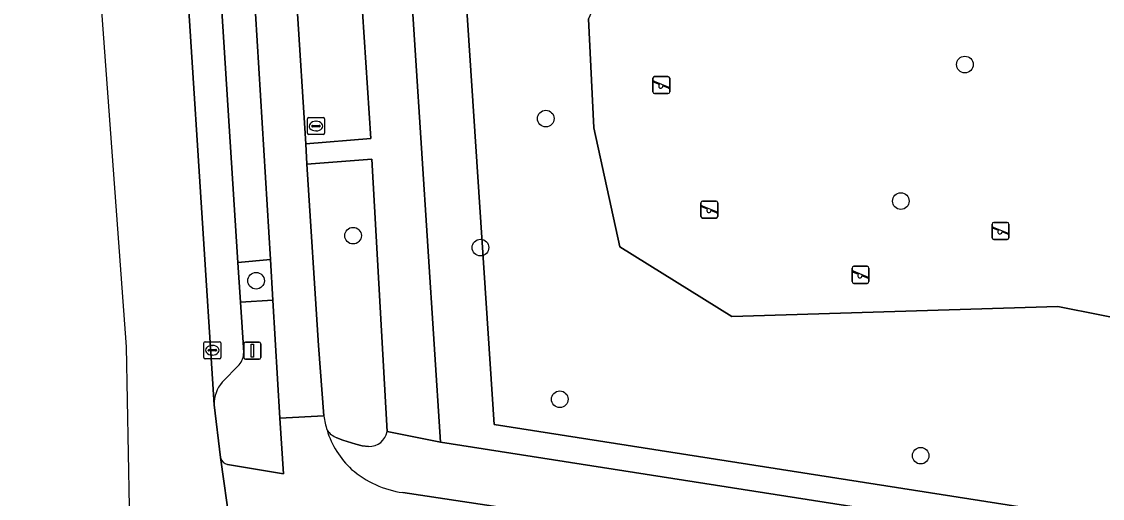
# Model space of a CAD drawing. Extents: x 160732 to 162107, y 387428 to 388479.
# Drawn here: x 160779.1 to 160842.7, y 387513.9 to 387541.9 of the extents above; entities that cross this region are included whole.
import ezdxf

# ---------------------------------------------------------------- set-up
doc = ezdxf.new("R2010")
doc.units = 0
for name, color, linetype in [('IMGEO_Berm_groen', 7, 'Continuous'), ('IMGEO_Boom', 7, 'Continuous'), ('IMGEO_Brandkraan', 7, 'Continuous'), ('IMGEO_Fietspad_gesloten', 7, 'Continuous'), ('IMGEO_Fietspad_open', 7, 'Continuous'), ('IMGEO_Groenvoorziening', 7, 'Continuous'), ('IMGEO_Hek', 7, 'Continuous'), ('IMGEO_Kolk', 7, 'Continuous'), ('IMGEO_Lichtmast', 7, 'Continuous'), ('IMGEO_Parkeervlak_open', 7, 'Continuous'), ('IMGEO_Rijbaan_lokaal_gesloten', 7, 'Continuous'), ('IMGEO_Speelvoorziening', 7, 'Continuous'), ('IMGEO_Voetpad_open', 7, 'Continuous')]:
    doc.layers.add(name, color=color, linetype=linetype)

msp = doc.modelspace()

# ---------------------------------------------------------------- linework, layer by layer
at = {"layer": 'IMGEO_Berm_groen'}
msp.add_lwpolyline([(160959.916, 387496.024), (160946.169, 387496.849), (160936.309, 387498.011), (160889.009, 387505.413), (160806.924, 387518.259), (160800.367, 387617.785), (160799.877, 387625.216), (160797.423, 387625.06), (160796.815, 387625.004), (160797.074, 387620.896), (160803.773, 387517.234), (160913.899, 387500), (160936.105, 387496.525), (160946.036, 387495.354), (160959.839, 387494.526), (160979.097, 387493.706), (160979.317, 387493.697), (160979.564, 387495.188), (160978.599, 387495.229)], close=True, dxfattribs=at)
at = {"layer": 'IMGEO_Boom'}
for centre in [(160834.594, 387539.414), (160809.959, 387536.235), (160830.83, 387531.393), (160798.633, 387529.358), (160806.121, 387528.657), (160792.929, 387526.709), (160810.782, 387519.744), (160831.995, 387516.431)]:
    msp.add_circle(centre, 0.489, dxfattribs=at)
at = {"layer": 'IMGEO_Brandkraan'}
for p, q in [((160796.023, 387536.297), (160796.875, 387536.297)), ((160795.948, 387535.371), (160795.948, 387536.223)), ((160796.207, 387535.791), (160796.207, 387535.803)), ((160796.645, 387535.754), (160796.247, 387535.754)), ((160796.25, 387535.84), (160796.648, 387535.84)), ((160796.436, 387536.077), (160796.461, 387536.077)), ((160796.691, 387535.803), (160796.691, 387535.791)), ((160796.949, 387536.223), (160796.949, 387535.371)), ((160796.875, 387535.297), (160796.023, 387535.297)), ((160796.459, 387535.517), (160796.434, 387535.517))]:
    msp.add_line(p, q, dxfattribs=at)
for points in [[(160796.023, 387536.297), (160796.875, 387536.297)], [(160795.948, 387535.371), (160795.948, 387536.223)], [(160796.949, 387536.223), (160796.949, 387535.371)], [(160796.875, 387535.297), (160796.023, 387535.297)]]:
    msp.add_lwpolyline(points, dxfattribs=at)
for centre, radius, start, end in [((160796.025, 387536.221), 0.0765, 91.55205, 178.44795), ((160796.025, 387536.221), 0.0765, 91.55205, 178.44795), ((160796.873, 387536.221), 0.0765, 1.55205, 88.44795), ((160796.873, 387536.221), 0.0765, 1.55205, 88.44795), ((160796.247, 387535.8), 0.0403, 85.87752, 175.75265), ((160796.244, 387535.79), 0.0366, 178.93798, 274.71019), ((160796.648, 387535.797), 0.043, 264.86636, 352.45326), ((160796.652, 387535.802), 0.0386, 1.73085, 96.63898), ((160796.025, 387535.373), 0.0765, 181.55205, 268.44795), ((160796.025, 387535.373), 0.0765, 181.55205, 268.44795), ((160796.873, 387535.373), 0.0765, 271.55205, 358.44795), ((160796.873, 387535.373), 0.0765, 271.55205, 358.44795)]:
    msp.add_arc(centre, radius, start, end, dxfattribs=at)
for centre, major_axis, ratio, start_param, end_param in [((160796.435, 387535.797), (-0.387, 0.002), 0.722429, 4.712389, 7.853982), ((160796.46, 387535.797), (-0.39, 0.002), 0.717154, 1.570796, 4.712389)]:
    msp.add_ellipse(centre, major_axis=major_axis, ratio=ratio, start_param=start_param, end_param=end_param, dxfattribs=at)
at = {"layer": 'IMGEO_Fietspad_gesloten'}
for points in [[(160795.923, 387533.555), (160795.847, 387534.752), (160794.802, 387551.303), (160794.726, 387552.509), (160793.474, 387572.323), (160793.397, 387573.538), (160792.436, 387588.761), (160792.361, 387589.955), (160791.393, 387605.268), (160791.317, 387606.464), (160790.166, 387624.694), (160790.154, 387624.887), (160790.145, 387625.026), (160790.013, 387627.111), (160789.841, 387629.83), (160789.708, 387631.941), (160789.696, 387632.133), (160789.043, 387642.468), (160788.968, 387643.662), (160787.81, 387661.99), (160787.734, 387663.193), (160786.461, 387683.344)], [(160788.365, 387614.09), (160788.864, 387606.27), (160789.727, 387592.733), (160789.879, 387590.341), (160790.942, 387573.662), (160791.096, 387571.249), (160792.292, 387552.478), (160792.366, 387551.255), (160792.511, 387548.855), (160793.773, 387527.955), (160793.917, 387525.57), (160794.336, 387518.633), (160796.915, 387518.763), (160796.596, 387522.896), (160795.923, 387533.555)]]:
    msp.add_lwpolyline(points, dxfattribs=at)
at = {"layer": 'IMGEO_Fietspad_open'}
for points in [[(160796.915, 387518.763), (160794.336, 387518.633), (160794.533, 387515.366), (160791.252, 387515.907)], [(160790.842, 387516.315), (160791.399, 387512.285)], [(161134.151, 387484.191), (161079.41, 387486.41), (161032.946, 387488.45), (161000, 387489.783), (160964.882, 387491.216), (160955.896, 387491.483), (160945.905, 387492.112), (160935.793, 387493.329), (160911.562, 387497.191), (160901.233, 387498.754), (160891.554, 387500.319), (160862.38, 387504.81), (160820.517, 387511.401), (160801.558, 387514.26)]]:
    msp.add_lwpolyline(points, dxfattribs=at)
for centre, radius, start, end in [((160802.296, 387519.53), 5.435, 188.10822, 197.13823), ((160802.167, 387519.503), 5.304, 197.27462, 226.93298), ((160791.385, 387516.45), 0.559, 193.9909, 256.28927), ((160802.405, 387520.127), 5.928, 229.3732, 261.78762)]:
    msp.add_arc(centre, radius, start, end, dxfattribs=at)
at = {"layer": 'IMGEO_Groenvoorziening'}
for points in [[(160800.367, 387617.785), (160806.924, 387518.259), (160889.009, 387505.413), (160889.09, 387521.715), (160888.602, 387521.419), (160887.57, 387520.932), (160886.493, 387520.555), (160885.212, 387520.263), (160875.261, 387519.198), (160873.019, 387520.521), (160866.788, 387520.842), (160867.206, 387517.254), (160850.591, 387518.53), (160850.348, 387519.962), (160845.737, 387519.518), (160845.191, 387524.186), (160840.059, 387525.196), (160820.895, 387524.611), (160814.311, 387528.706), (160812.79, 387535.692), (160812.476, 387542.108)], [(160834.374, 387570.201), (160832.105, 387570.153), (160832.945, 387559.016), (160814.286, 387557.61), (160810.831, 387594.513), (160809.055, 387607.122), (160807.923, 387607.046), (160810.572, 387558.546), (160815.581, 387556.126), (160815.933, 387549.939), (160812.476, 387542.108), (160812.79, 387535.692), (160814.311, 387528.706), (160820.895, 387524.611), (160840.059, 387525.196), (160845.191, 387524.186), (160844.575, 387529.462), (160850.826, 387530.239), (160859.394, 387531.257), (160858.392, 387540.709), (160858.297, 387541.559), (160857.103, 387552.21)], [(160799.743, 387533.859), (160795.923, 387533.555), (160796.596, 387522.896), (160796.915, 387518.763)], [(160800.633, 387517.855), (160799.743, 387533.859)], [(160797.682, 387517.478), (160798.039, 387517.352), (160798.796, 387517.113), (160799.174, 387517.011), (160799.546, 387516.971)]]:
    msp.add_lwpolyline(points, dxfattribs=at)
for points in [[(160794.802, 387551.303), (160795.847, 387534.752), (160799.673, 387535.062), (160798.6, 387551.469)], [(160793.773, 387527.955), (160791.867, 387527.774), (160792.015, 387525.451), (160793.917, 387525.57)]]:
    msp.add_lwpolyline(points, close=True, dxfattribs=at)
for centre, radius, start, end in [((160802.296, 387519.53), 5.435, 188.10822, 197.13823), ((160798.166, 387518.701), 1.315, 215.98668, 248.40026), ((160799.587, 387518.031), 1.061, 267.78579, 350.4535)]:
    msp.add_arc(centre, radius, start, end, dxfattribs=at)
at = {"layer": 'IMGEO_Hek'}
msp.add_lwpolyline([(160889.009, 387505.413), (160806.924, 387518.259), (160800.367, 387617.785)], dxfattribs=at)
at = {"layer": 'IMGEO_Kolk'}
for p, q in [((160789.857, 387522.2), (160789.857, 387523.052)), ((160789.932, 387523.126), (160790.784, 387523.126)), ((160790.345, 387522.906), (160790.37, 387522.906)), ((160790.858, 387523.052), (160790.858, 387522.2)), ((160790.116, 387522.62), (160790.116, 387522.632)), ((160790.554, 387522.583), (160790.156, 387522.583)), ((160790.159, 387522.669), (160790.557, 387522.669)), ((160790.368, 387522.346), (160790.343, 387522.346)), ((160790.6, 387522.632), (160790.6, 387522.62)), ((160790.784, 387522.126), (160789.932, 387522.126))]:
    msp.add_line(p, q, dxfattribs=at)
for points in [[(160789.857, 387522.2), (160789.857, 387523.052)], [(160789.932, 387523.126), (160790.784, 387523.126)], [(160790.858, 387523.052), (160790.858, 387522.2)], [(160790.784, 387522.126), (160789.932, 387522.126)]]:
    msp.add_lwpolyline(points, dxfattribs=at)
for centre, radius, start, end in [((160789.934, 387523.05), 0.0765, 91.55205, 178.44795), ((160789.934, 387523.05), 0.0765, 91.55205, 178.44795), ((160790.782, 387523.05), 0.0765, 1.55205, 88.44795), ((160790.782, 387523.05), 0.0765, 1.55205, 88.44795), ((160790.156, 387522.629), 0.0403, 85.87752, 175.75265), ((160790.153, 387522.619), 0.0366, 178.93798, 274.71019), ((160790.557, 387522.626), 0.043, 264.86636, 352.45326), ((160790.561, 387522.631), 0.0386, 1.73085, 96.63898), ((160789.934, 387522.202), 0.0765, 181.55205, 268.44795), ((160789.934, 387522.202), 0.0765, 181.55205, 268.44795), ((160790.782, 387522.202), 0.0765, 271.55205, 358.44795), ((160790.782, 387522.202), 0.0765, 271.55205, 358.44795)]:
    msp.add_arc(centre, radius, start, end, dxfattribs=at)
for centre, major_axis, ratio, start_param, end_param in [((160790.344, 387522.626), (-0.387, 0.002), 0.722429, 4.712389, 7.853982), ((160790.369, 387522.626), (-0.39, 0.002), 0.717154, 1.570796, 4.712389)]:
    msp.add_ellipse(centre, major_axis=major_axis, ratio=ratio, start_param=start_param, end_param=end_param, dxfattribs=at)
at = {"layer": 'IMGEO_Lichtmast'}
for p, q in [((160792.217, 387522.201), (160792.217, 387523.001)), ((160792.217, 387523.001), (160792.217, 387522.201)), ((160792.317, 387523.101), (160793.107, 387523.101)), ((160793.107, 387523.101), (160792.317, 387523.101)), ((160793.207, 387523.001), (160793.207, 387522.201)), ((160793.207, 387522.201), (160793.207, 387523.001)), ((160793.107, 387522.101), (160792.317, 387522.101)), ((160792.317, 387522.101), (160793.107, 387522.101))]:
    msp.add_line(p, q, dxfattribs=at)
msp.add_lwpolyline([(160792.637, 387522.976), (160792.787, 387522.976), (160792.787, 387522.226), (160792.637, 387522.226), (160792.637, 387522.976)], dxfattribs=at)
for centre, start, end in [((160792.317, 387523.001), 90, 180), ((160792.317, 387523.001), 90, 180), ((160793.107, 387523.001), 0, 90), ((160793.107, 387523.001), 360, 90), ((160792.317, 387522.201), 180, 270), ((160792.317, 387522.201), 180, 270), ((160793.107, 387522.201), 270, 0), ((160793.107, 387522.201), 270, 0)]:
    msp.add_arc(centre, 0.1, start, end, dxfattribs=at)
at = {"layer": 'IMGEO_Parkeervlak_open'}
for points in [[(160784.664, 387609.693), (160790.465, 387519.422)], [(160792.203, 387522.491), (160792.015, 387525.451), (160791.867, 387527.774), (160790.534, 387548.759), (160790.385, 387551.107), (160789.114, 387571.117)], [(160790.945, 387520.744), (160791.939, 387521.778)]]:
    msp.add_lwpolyline(points, dxfattribs=at)
for centre, radius, start, end in [((160791.172, 387522.467), 1.031, 318.05144, 1.31275), ((160792.35, 387519.486), 1.886, 138.15129, 181.93819)]:
    msp.add_arc(centre, radius, start, end, dxfattribs=at)
at = {"layer": 'IMGEO_Rijbaan_lokaal_gesloten'}
msp.add_lwpolyline([(160792.91, 387501.147), (160791.399, 387512.285), (160790.842, 387516.315), (160790.465, 387519.422), (160784.664, 387609.693), (160784.639, 387610.016), (160779.149, 387609.687), (160779.169, 387609.35), (160780.621, 387586.572), (160785.293, 387522.822), (160785.826, 387494.63)], dxfattribs=at)
at = {"layer": 'IMGEO_Speelvoorziening'}
for p, q in [((160816.252, 387537.804), (160816.252, 387538.604)), ((160816.252, 387538.604), (160816.252, 387537.804)), ((160816.635, 387538.232), (160816.296, 387538.369)), ((160816.321, 387538.429), (160817.197, 387538.076)), ((160816.352, 387538.704), (160817.142, 387538.704)), ((160817.142, 387538.704), (160816.352, 387538.704)), ((160817.173, 387538.016), (160816.833, 387538.153)), ((160817.242, 387538.604), (160817.242, 387537.804)), ((160817.242, 387537.804), (160817.242, 387538.604)), ((160817.142, 387537.704), (160816.352, 387537.704)), ((160816.352, 387537.704), (160817.142, 387537.704)), ((160819.079, 387530.493), (160819.079, 387531.293)), ((160819.079, 387531.293), (160819.079, 387530.493)), ((160819.179, 387531.393), (160819.969, 387531.393)), ((160819.969, 387531.393), (160819.179, 387531.393)), ((160820.069, 387531.293), (160820.069, 387530.493)), ((160820.069, 387530.493), (160820.069, 387531.293)), ((160819.462, 387530.921), (160819.123, 387531.058)), ((160819.148, 387531.118), (160820.024, 387530.765)), ((160820, 387530.705), (160819.66, 387530.842)), ((160819.969, 387530.393), (160819.179, 387530.393)), ((160819.179, 387530.393), (160819.969, 387530.393)), ((160836.195, 387529.235), (160836.195, 387530.035)), ((160836.195, 387530.035), (160836.195, 387529.235)), ((160836.295, 387530.135), (160837.085, 387530.135)), ((160837.085, 387530.135), (160836.295, 387530.135)), ((160837.185, 387530.035), (160837.185, 387529.235)), ((160837.185, 387529.235), (160837.185, 387530.035)), ((160836.578, 387529.663), (160836.239, 387529.8)), ((160836.264, 387529.86), (160837.14, 387529.507)), ((160837.116, 387529.447), (160836.776, 387529.584)), ((160837.085, 387529.135), (160836.295, 387529.135)), ((160836.295, 387529.135), (160837.085, 387529.135)), ((160827.962, 387526.657), (160827.962, 387527.457)), ((160827.962, 387527.457), (160827.962, 387526.657)), ((160828.062, 387527.557), (160828.852, 387527.557)), ((160828.852, 387527.557), (160828.062, 387527.557)), ((160828.952, 387527.457), (160828.952, 387526.657)), ((160828.952, 387526.657), (160828.952, 387527.457)), ((160828.345, 387527.085), (160828.006, 387527.222)), ((160828.031, 387527.282), (160828.907, 387526.929)), ((160828.883, 387526.869), (160828.543, 387527.006)), ((160828.852, 387526.557), (160828.062, 387526.557)), ((160828.062, 387526.557), (160828.852, 387526.557))]:
    msp.add_line(p, q, dxfattribs=at)
for centre, radius, start, end in [((160816.352, 387538.604), 0.1, 90, 180), ((160816.352, 387538.604), 0.1, 90, 180), ((160816.309, 387538.399), 0.0327, 68.07798, 248.07798), ((160816.714, 387538.142), 0.12, 130.99278, 5.16318), ((160817.142, 387538.604), 0.1, 0, 90), ((160817.142, 387538.604), 0.1, 360, 90), ((160816.352, 387537.804), 0.1, 180, 270), ((160816.352, 387537.804), 0.1, 180, 270), ((160817.142, 387537.804), 0.1, 270, 0), ((160817.142, 387537.804), 0.1, 270, 0), ((160817.185, 387538.046), 0.0327, 248.07798, 68.07798), ((160819.179, 387531.293), 0.1, 90, 180), ((160819.179, 387531.293), 0.1, 90, 180), ((160819.969, 387531.293), 0.1, 0, 90), ((160819.969, 387531.293), 0.1, 360, 90), ((160819.136, 387531.088), 0.0327, 68.07798, 248.07798), ((160819.541, 387530.831), 0.12, 130.99278, 5.16318), ((160820.012, 387530.735), 0.0327, 248.07798, 68.07798), ((160819.179, 387530.493), 0.1, 180, 270), ((160819.179, 387530.493), 0.1, 180, 270), ((160819.969, 387530.493), 0.1, 270, 0), ((160819.969, 387530.493), 0.1, 270, 0), ((160836.295, 387530.035), 0.1, 90, 180), ((160836.295, 387530.035), 0.1, 90, 180), ((160837.085, 387530.035), 0.1, 0, 90), ((160837.085, 387530.035), 0.1, 360, 90), ((160836.252, 387529.83), 0.0327, 68.07798, 248.07798), ((160836.657, 387529.573), 0.12, 130.99278, 5.16318), ((160837.128, 387529.477), 0.0327, 248.07798, 68.07798), ((160836.295, 387529.235), 0.1, 180, 270), ((160836.295, 387529.235), 0.1, 180, 270), ((160837.085, 387529.235), 0.1, 270, 0), ((160837.085, 387529.235), 0.1, 270, 0), ((160828.062, 387527.457), 0.1, 90, 180), ((160828.062, 387527.457), 0.1, 90, 180), ((160828.852, 387527.457), 0.1, 0, 90), ((160828.852, 387527.457), 0.1, 360, 90), ((160828.019, 387527.252), 0.0327, 68.07798, 248.07798), ((160828.424, 387526.995), 0.12, 130.99278, 5.16318), ((160828.895, 387526.899), 0.0327, 248.07798, 68.07798), ((160828.062, 387526.657), 0.1, 180, 270), ((160828.062, 387526.657), 0.1, 180, 270), ((160828.852, 387526.657), 0.1, 270, 0), ((160828.852, 387526.657), 0.1, 270, 0)]:
    msp.add_arc(centre, radius, start, end, dxfattribs=at)
at = {"layer": 'IMGEO_Voetpad_open'}
for points in [[(160798.6, 387551.469), (160799.673, 387535.062), (160795.847, 387534.752), (160795.923, 387533.555), (160799.743, 387533.859), (160800.633, 387517.855), (160803.773, 387517.234), (160797.074, 387620.896)], [(160794.336, 387518.633), (160793.917, 387525.57), (160792.015, 387525.451), (160792.203, 387522.491)], [(160791.939, 387521.778), (160790.945, 387520.744)], [(160790.465, 387519.422), (160790.842, 387516.315)], [(160791.252, 387515.907), (160794.533, 387515.366), (160794.336, 387518.633)], [(161134.267, 387487.321), (161107.019, 387488.431), (161106.65, 387488.446), (161101.855, 387488.631), (161086.862, 387489.194), (161068.496, 387490.143), (161052.92, 387490.805), (161052.49, 387490.824), (161049.856, 387490.938), (161049.493, 387490.954), (161033.032, 387491.6), (161004.213, 387492.732), (161000, 387492.895), (160981.676, 387493.606), (160979.317, 387493.697), (160979.097, 387493.706), (160959.839, 387494.526), (160946.036, 387495.354), (160936.105, 387496.525), (160913.899, 387500), (160803.773, 387517.234), (160800.633, 387517.855)], [(160799.546, 387516.971), (160799.174, 387517.011), (160798.796, 387517.113), (160798.039, 387517.352), (160797.682, 387517.478)], [(160801.558, 387514.26), (160820.517, 387511.401), (160862.38, 387504.81), (160891.554, 387500.319), (160901.233, 387498.754), (160911.562, 387497.191), (160935.793, 387493.329), (160945.905, 387492.112), (160955.896, 387491.483), (160964.882, 387491.216), (161000, 387489.783), (161032.946, 387488.45), (161079.41, 387486.41), (161134.151, 387484.191), (161134.267, 387487.321)]]:
    msp.add_lwpolyline(points, dxfattribs=at)
msp.add_lwpolyline([(160792.511, 387548.855), (160790.534, 387548.759), (160791.867, 387527.774), (160793.773, 387527.955)], close=True, dxfattribs=at)
for centre, radius, start, end in [((160791.172, 387522.467), 1.031, 318.05144, 1.31275), ((160792.35, 387519.486), 1.886, 138.15129, 181.93819), ((160798.166, 387518.701), 1.315, 215.98668, 248.40026), ((160802.167, 387519.503), 5.304, 197.27462, 226.93298), ((160799.587, 387518.031), 1.061, 267.78579, 350.4535), ((160791.385, 387516.45), 0.559, 193.9909, 256.28927), ((160802.405, 387520.127), 5.928, 229.3732, 261.78762)]:
    msp.add_arc(centre, radius, start, end, dxfattribs=at)

doc.saveas('drawing.dxf')
